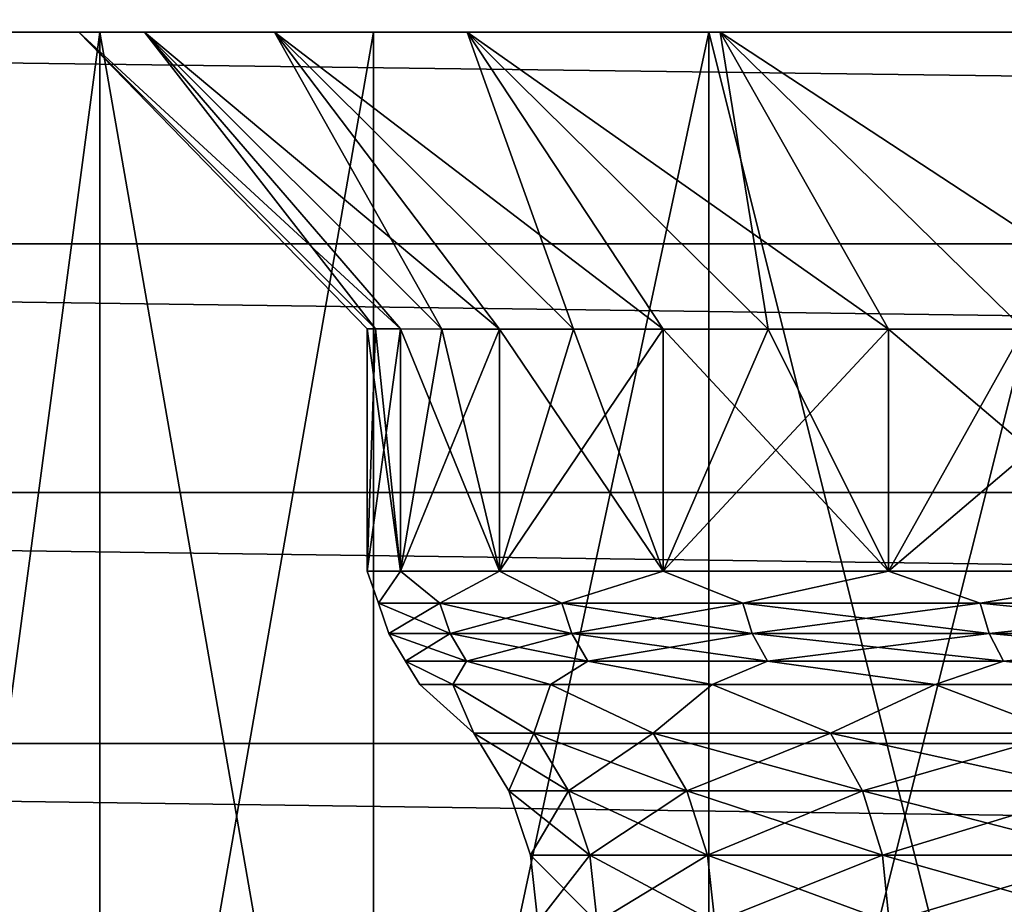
# Model space of a CAD drawing. Header units: metres. Extents: x -205 to 205, y -104 to 104.
# Tile 903 of 1056: x -16.52 to -13.2, y -37.2 to -34.22. Entities that reach past the tile are written whole.
import ezdxf

# ---------------------------------------------------------------- set-up
doc = ezdxf.new("R2010")
doc.units = ezdxf.units.M
doc.layers.add('solid_01_2-CONSUMER_EHM_BOX_SW0001', color=7, linetype='CONTINUOUS')

msp = doc.modelspace()

# ---------------------------------------------------------------- linework, layer by layer
at = {"layer": 'solid_01_2-CONSUMER_EHM_BOX_SW0001'}
for points in [[(-200.010849, -74.958488), (-200.010773, 75.041512), (-0.010778, 75.04142)], [(-0.010849, -74.95858), (-200.010849, -74.958488), (-0.010778, 75.04142)], [(-42.500065, -37.458561, 108.5), (42.499969, 37.541401, 108.5), (-42.500031, 37.541439, 108.5)], [(-42.500065, -37.458561, 108.5), (42.499935, -37.458599, 108.5), (42.499969, 37.541401, 108.5)], [(-18.500069, -39.958572, 6), (18.499931, -39.958588, 6), (-18.500063, -31.758572, 6)], [(18.499931, -39.958588, 6), (18.499937, -31.758589, 6), (-18.500063, -31.758572, 6)], [(30.996136, -34.972126, 63.099998), (-31.276386, -34.173985, 63.099998), (31.276257, -34.174019, 63.099998)], [(30.996136, -34.972126, 63.099998), (-30.996267, -34.972095, 63.099998), (-31.276386, -34.173985, 63.099998)], [(-16.252474, -34.258572, 17.489351), (-16.252493, -39.543423, 17.489388), (-16.956482, -39.543423, 19.423582)], [(-16.956425, -34.258572, 19.423418), (-16.252474, -34.258572, 17.489351), (-16.956482, -39.543423, 19.423582)], [(-16.956423, -34.258572, 29.576588), (-16.956482, -39.543423, 29.576418), (-16.252493, -39.543423, 31.510612)], [(-16.322399, -34.258572, 23.549326), (-16.252474, -34.258572, 17.489351), (-16.956425, -34.258572, 19.423418)], [(-16.25247, -34.258572, 31.510656), (-16.956425, -34.258572, 19.423418), (-16.956423, -34.258572, 29.576588)], [(-16.322399, -34.258572, 25.450674), (-16.956425, -34.258572, 19.423418), (-16.25247, -34.258572, 31.510656)], [(-16.322399, -34.258572, 25.450674), (-16.322399, -34.258572, 23.549326), (-16.956425, -34.258572, 19.423418)], [(-16.25247, -34.258572, 31.510656), (-16.956423, -34.258572, 29.576588), (-16.252493, -39.543423, 31.510612)], [(-16.322399, -34.258572, 23.549326), (-16.101665, -34.258572, 21.660835), (-16.252474, -34.258572, 17.489351)], [(-16.101665, -34.258572, 27.339165), (-16.322399, -34.258572, 25.450674), (-16.25247, -34.258572, 31.510656)], [(-15.238147, -35.258572, 22.649759), (-16.101665, -34.258572, 21.660835), (-16.322399, -34.258572, 23.549326)], [(-15.350065, -35.258572, 24.5), (-16.322399, -34.258572, 23.549326), (-16.322399, -34.258572, 25.450674)], [(-15.322061, -35.258572, 23.573189), (-15.238147, -35.258572, 22.649759), (-16.322399, -34.258572, 23.549326)], [(-15.350065, -35.258572, 24.5), (-15.322061, -35.258572, 23.573189), (-16.322399, -34.258572, 23.549326)], [(-15.322061, -35.258572, 25.426811), (-16.322399, -34.258572, 25.450674), (-16.101665, -34.258572, 27.339165)], [(-15.322061, -35.258572, 25.426811), (-15.350065, -35.258572, 24.5), (-16.322399, -34.258572, 25.450674)], [(-15.328789, -34.258572, 15.650127), (-15.328717, -39.543423, 15.65), (-16.252493, -39.543423, 17.489388)], [(-16.252474, -34.258572, 17.489351), (-15.328789, -34.258572, 15.650127), (-16.252493, -39.543423, 17.489388)], [(-16.25247, -34.258572, 31.510656), (-16.252493, -39.543423, 31.510612), (-15.328717, -39.543423, 33.349998)], [(-15.663182, -34.258572, 19.810741), (-15.328789, -34.258572, 15.650127), (-16.252474, -34.258572, 17.489351)], [(-16.101665, -34.258572, 21.660835), (-15.663182, -34.258572, 19.810741), (-16.252474, -34.258572, 17.489351)], [(-15.328783, -34.258572, 33.349884), (-16.25247, -34.258572, 31.510656), (-15.328717, -39.543423, 33.349998)], [(-16.101665, -34.258572, 27.339165), (-16.25247, -34.258572, 31.510656), (-15.328783, -34.258572, 33.349884)], [(-15.663182, -34.258572, 29.189259), (-16.101665, -34.258572, 27.339165), (-15.328783, -34.258572, 33.349884)], [(-14.904021, -35.258575, 20.8265), (-15.663182, -34.258572, 19.810741), (-16.101665, -34.258572, 21.660835)], [(-15.098631, -35.258575, 21.733082), (-14.904021, -35.258575, 20.8265), (-16.101665, -34.258572, 21.660835)], [(-15.238147, -35.258572, 22.649759), (-15.098631, -35.258575, 21.733082), (-16.101665, -34.258572, 21.660835)], [(-15.098631, -35.258575, 27.266918), (-16.101665, -34.258572, 27.339165), (-15.663182, -34.258572, 29.189259)], [(-15.238147, -35.258572, 26.350241), (-15.322061, -35.258572, 25.426811), (-16.101665, -34.258572, 27.339165)], [(-15.098631, -35.258575, 27.266918), (-15.238147, -35.258572, 26.350241), (-16.101665, -34.258572, 27.339165)], [(-15.663182, -34.258572, 19.810741), (-15.01288, -34.258575, 18.024063), (-15.328789, -34.258572, 15.650127)], [(-15.01288, -34.258575, 30.975937), (-15.663182, -34.258572, 29.189259), (-15.328783, -34.258572, 33.349884)], [(-14.352563, -35.258575, 19.056808), (-15.01288, -34.258575, 18.024063), (-15.663182, -34.258572, 19.810741)], [(-14.655029, -35.258575, 19.933323), (-14.352563, -35.258575, 19.056808), (-15.663182, -34.258572, 19.810741)], [(-14.904021, -35.258575, 20.8265), (-14.655029, -35.258575, 19.933323), (-15.663182, -34.258572, 19.810741)], [(-14.655029, -35.258575, 29.066677), (-15.663182, -34.258572, 29.189259), (-15.01288, -34.258575, 30.975937)], [(-14.904021, -35.258575, 28.1735), (-15.098631, -35.258575, 27.266918), (-15.663182, -34.258572, 29.189259)], [(-14.655029, -35.258575, 29.066677), (-14.904021, -35.258575, 28.1735), (-15.663182, -34.258572, 29.189259)], [(-15.328789, -34.258572, 15.650127), (-14.197775, -34.258575, 13.93047), (-15.328717, -39.543423, 15.65)], [(-15.01288, -34.258575, 18.024063), (-14.197775, -34.258575, 13.93047), (-15.328789, -34.258572, 15.650127)], [(-14.197763, -34.258575, 35.069546), (-15.328783, -34.258572, 33.349884), (-15.328717, -39.543423, 33.349998)], [(-15.01288, -34.258575, 30.975937), (-15.328783, -34.258572, 33.349884), (-14.197763, -34.258575, 35.069546)], [(-14.197775, -34.258575, 13.93047), (-14.197648, -39.543423, 13.930293), (-15.328717, -39.543423, 15.65)], [(-14.197763, -34.258575, 35.069546), (-15.328717, -39.543423, 33.349998), (-14.197648, -39.543423, 35.069706)], [(-15.01288, -34.258575, 18.024063), (-14.159554, -34.258575, 16.324961), (-14.197775, -34.258575, 13.93047)], [(-14.159554, -34.258575, 32.675037), (-15.01288, -34.258575, 30.975937), (-14.197763, -34.258575, 35.069546)], [(-13.591812, -35.258575, 17.366493), (-14.159554, -34.258575, 16.324961), (-15.01288, -34.258575, 18.024063)], [(-13.997725, -35.258575, 18.200157), (-13.591812, -35.258575, 17.366493), (-15.01288, -34.258575, 18.024063)], [(-14.352563, -35.258575, 19.056808), (-13.997725, -35.258575, 18.200157), (-15.01288, -34.258575, 18.024063)], [(-13.997725, -35.258575, 30.799843), (-15.01288, -34.258575, 30.975937), (-14.159554, -34.258575, 32.675037)], [(-14.352563, -35.258575, 29.943192), (-14.655029, -35.258575, 29.066677), (-15.01288, -34.258575, 30.975937)], [(-13.997725, -35.258575, 30.799843), (-14.352563, -35.258575, 29.943192), (-15.01288, -34.258575, 30.975937)], [(-14.197775, -34.258575, 13.93047), (-12.874599, -34.258575, 12.353545), (-14.197648, -39.543423, 13.930293)], [(-13.114745, -34.258575, 14.736416), (-12.874599, -34.258575, 12.353545), (-14.197775, -34.258575, 13.93047)], [(-14.159554, -34.258575, 16.324961), (-13.114745, -34.258575, 14.736416), (-14.197775, -34.258575, 13.93047)], [(-14.197763, -34.258575, 35.069546), (-14.197648, -39.543423, 35.069706), (-12.874581, -39.543423, 36.646477)], [(-12.87458, -34.258575, 36.646477), (-14.197763, -34.258575, 35.069546), (-12.874581, -39.543423, 36.646477)], [(-14.159554, -34.258575, 32.675037), (-14.197763, -34.258575, 35.069546), (-12.87458, -34.258575, 36.646477)], [(-12.874599, -34.258575, 12.353545), (-12.874581, -39.543423, 12.353523), (-14.197648, -39.543423, 13.930293)], [(-13.114745, -34.258575, 34.263584), (-14.159554, -34.258575, 32.675037), (-12.87458, -34.258575, 36.646477)], [(-12.632863, -35.258575, 15.780198), (-13.114745, -34.258575, 14.736416), (-14.159554, -34.258575, 16.324961)], [(-13.136304, -35.258575, 16.558857), (-12.632863, -35.258575, 15.780198), (-14.159554, -34.258575, 16.324961)], [(-13.591812, -35.258575, 17.366493), (-13.136304, -35.258575, 16.558857), (-14.159554, -34.258575, 16.324961)], [(-13.136304, -35.258575, 32.441143), (-14.159554, -34.258575, 32.675037), (-13.114745, -34.258575, 34.263584)], [(-13.591812, -35.258575, 31.633507), (-13.997725, -35.258575, 30.799843), (-14.159554, -34.258575, 32.675037)], [(-13.136304, -35.258575, 32.441143), (-13.591812, -35.258575, 31.633507), (-14.159554, -34.258575, 32.675037)], [(30.835482, -35.809227, 63.099998), (-30.996267, -34.972095, 63.099998), (30.996136, -34.972126, 63.099998)], [(30.835482, -35.809227, 63.099998), (-30.835613, -35.809196, 63.099998), (-30.996267, -34.972095, 63.099998)], [(-15.350066, -36.074303, 24.5), (-15.350065, -35.258572, 24.5), (-15.322061, -35.258572, 25.426811)], [(-15.350066, -36.074303, 24.5), (-15.238147, -36.074303, 22.649761), (-15.350065, -35.258572, 24.5)], [(-15.350066, -36.074303, 24.5), (-15.322061, -35.258572, 25.426811), (-15.238147, -35.258572, 26.350241)], [(-15.238147, -36.074303, 26.350239), (-15.350066, -36.074303, 24.5), (-15.238147, -35.258572, 26.350241)], [(-15.238147, -36.074303, 22.649761), (-15.322061, -35.258572, 23.573189), (-15.350065, -35.258572, 24.5)], [(-15.238147, -36.074303, 22.649761), (-15.238147, -35.258572, 22.649759), (-15.322061, -35.258572, 23.573189)], [(-14.904023, -36.074303, 20.826504), (-15.098631, -35.258575, 21.733082), (-15.238147, -35.258572, 22.649759)], [(-15.238147, -36.074303, 22.649761), (-14.904023, -36.074303, 20.826504), (-15.238147, -35.258572, 22.649759)], [(-15.238147, -36.074303, 26.350239), (-15.238147, -35.258572, 26.350241), (-15.098631, -35.258575, 27.266918)], [(-15.238147, -36.074303, 26.350239), (-15.098631, -35.258575, 27.266918), (-14.904021, -35.258575, 28.1735)], [(-14.904023, -36.074303, 28.173496), (-15.238147, -36.074303, 26.350239), (-14.904021, -35.258575, 28.1735)], [(-14.904023, -36.074303, 20.826504), (-14.904021, -35.258575, 20.8265), (-15.098631, -35.258575, 21.733082)], [(-14.904023, -36.074303, 20.826504), (-14.352565, -36.074303, 19.056814), (-14.904021, -35.258575, 20.8265)], [(-14.904023, -36.074303, 28.173496), (-14.904021, -35.258575, 28.1735), (-14.655029, -35.258575, 29.066677)], [(-14.904023, -36.074303, 28.173496), (-14.655029, -35.258575, 29.066677), (-14.352563, -35.258575, 29.943192)], [(-14.352565, -36.074303, 29.943186), (-14.904023, -36.074303, 28.173496), (-14.352563, -35.258575, 29.943192)], [(-14.352565, -36.074303, 19.056814), (-14.655029, -35.258575, 19.933323), (-14.904021, -35.258575, 20.8265)], [(-14.352565, -36.074303, 19.056814), (-14.352563, -35.258575, 19.056808), (-14.655029, -35.258575, 19.933323)], [(-14.352565, -36.074303, 19.056814), (-13.591816, -36.074303, 17.366499), (-14.352563, -35.258575, 19.056808)], [(-14.352565, -36.074303, 29.943186), (-14.352563, -35.258575, 29.943192), (-13.997725, -35.258575, 30.799843)], [(-14.352565, -36.074303, 29.943186), (-13.997725, -35.258575, 30.799843), (-13.591812, -35.258575, 31.633507)], [(-13.591816, -36.074303, 31.633501), (-14.352565, -36.074303, 29.943186), (-13.591812, -35.258575, 31.633507)], [(-13.591816, -36.074303, 17.366499), (-13.997725, -35.258575, 18.200157), (-14.352563, -35.258575, 19.056808)], [(-13.591816, -36.074303, 17.366499), (-13.591812, -35.258575, 17.366493), (-13.997725, -35.258575, 18.200157)], [(-13.591816, -36.074303, 17.366499), (-12.632868, -36.074303, 15.780206), (-13.591812, -35.258575, 17.366493)], [(-13.591816, -36.074303, 31.633501), (-13.591812, -35.258575, 31.633507), (-13.136304, -35.258575, 32.441143)], [(-13.591816, -36.074303, 31.633501), (-13.136304, -35.258575, 32.441143), (-12.632863, -35.258575, 33.219803)], [(-12.632868, -36.074303, 33.219795), (-13.591816, -36.074303, 31.633501), (-12.632863, -35.258575, 33.219803)], [(-12.632868, -36.074303, 15.780206), (-13.136304, -35.258575, 16.558857), (-13.591812, -35.258575, 17.366493)], [(30.802534, -36.655472, 63.099998), (-30.835613, -35.809196, 63.099998), (30.835482, -35.809227, 63.099998)], [(30.802534, -36.655472, 63.099998), (-30.802666, -36.655441, 63.099998), (-30.835613, -35.809196, 63.099998)], [(-15.312347, -36.182144, 23.608162), (-15.238147, -36.074303, 22.649761), (-15.350066, -36.074303, 24.5)], [(-15.312347, -36.182144, 25.391838), (-15.350066, -36.074303, 24.5), (-15.238147, -36.074303, 26.350239)], [(-15.312347, -36.182144, 23.608162), (-15.350066, -36.074303, 24.5), (-15.312347, -36.182144, 25.391838)], [(-15.105275, -36.182144, 21.836544), (-15.238147, -36.074303, 22.649761), (-15.312347, -36.182144, 23.608162)], [(-15.312347, -36.182144, 25.391838), (-15.238147, -36.074303, 26.350239), (-15.105275, -36.182144, 27.163456)], [(-15.105275, -36.182144, 21.836544), (-14.904023, -36.074303, 20.826504), (-15.238147, -36.074303, 22.649761)], [(-15.105275, -36.182144, 27.163456), (-15.238147, -36.074303, 26.350239), (-14.904023, -36.074303, 28.173496)], [(-14.693932, -36.182144, 20.100946), (-14.904023, -36.074303, 20.826504), (-15.105275, -36.182144, 21.836544)], [(-15.105275, -36.182144, 27.163456), (-14.904023, -36.074303, 28.173496), (-14.693932, -36.182144, 28.899054)], [(-14.693932, -36.182144, 20.100946), (-14.352565, -36.074303, 19.056814), (-14.904023, -36.074303, 20.826504)], [(-14.693932, -36.182144, 28.899054), (-14.904023, -36.074303, 28.173496), (-14.352565, -36.074303, 29.943186)], [(-14.083878, -36.182144, 18.424837), (-14.352565, -36.074303, 19.056814), (-14.693932, -36.182144, 20.100946)], [(-14.693932, -36.182144, 28.899054), (-14.352565, -36.074303, 29.943186), (-14.083878, -36.182144, 30.575163)], [(-14.083878, -36.182144, 18.424837), (-13.591816, -36.074303, 17.366499), (-14.352565, -36.074303, 19.056814)], [(-14.083878, -36.182144, 30.575163), (-14.352565, -36.074303, 29.943186), (-13.591816, -36.074303, 31.633501)], [(-13.283364, -36.182144, 16.830885), (-13.591816, -36.074303, 17.366499), (-14.083878, -36.182144, 18.424837)], [(-14.083878, -36.182144, 30.575163), (-13.591816, -36.074303, 31.633501), (-13.283364, -36.182144, 32.169117)], [(-13.283364, -36.182144, 16.830885), (-12.632868, -36.074303, 15.780206), (-13.591816, -36.074303, 17.366499)], [(-13.283364, -36.182144, 32.169117), (-13.591816, -36.074303, 31.633501), (-12.632868, -36.074303, 33.219795)], [(-12.303217, -36.182144, 15.340643), (-12.632868, -36.074303, 15.780206), (-13.283364, -36.182144, 16.830885)], [(-13.283364, -36.182144, 32.169117), (-12.632868, -36.074303, 33.219795), (-12.303217, -36.182144, 33.659355)], [(-15.312347, -36.182144, 25.391838), (-15.277611, -36.285007, 25.389816), (-15.277611, -36.285007, 23.610184)], [(-15.312347, -36.182144, 25.391838), (-15.105275, -36.182144, 27.163456), (-15.277611, -36.285007, 25.389816)], [(-15.312347, -36.182144, 23.608162), (-15.277611, -36.285007, 23.610184), (-15.071008, -36.285007, 21.842587)], [(-15.312347, -36.182144, 23.608162), (-15.312347, -36.182144, 25.391838), (-15.277611, -36.285007, 23.610184)], [(-15.105275, -36.182144, 21.836544), (-15.312347, -36.182144, 23.608162), (-15.071008, -36.285007, 21.842587)], [(-15.105275, -36.182144, 27.163456), (-15.071008, -36.285007, 27.157413), (-15.277611, -36.285007, 25.389816)], [(-15.105275, -36.182144, 27.163456), (-14.693932, -36.182144, 28.899054), (-15.071008, -36.285007, 27.157413)], [(-15.105275, -36.182144, 21.836544), (-15.071008, -36.285007, 21.842587), (-14.660597, -36.285007, 20.110926)], [(-14.693932, -36.182144, 20.100946), (-15.105275, -36.182144, 21.836544), (-14.660597, -36.285007, 20.110926)], [(-14.693932, -36.182144, 28.899054), (-14.660597, -36.285007, 28.889074), (-15.071008, -36.285007, 27.157413)], [(-14.693932, -36.182144, 28.899054), (-14.083878, -36.182144, 30.575163), (-14.660597, -36.285007, 28.889074)], [(-14.693932, -36.182144, 20.100946), (-14.660597, -36.285007, 20.110926), (-14.051927, -36.285007, 18.43862)], [(-14.083878, -36.182144, 18.424837), (-14.693932, -36.182144, 20.100946), (-14.051927, -36.285007, 18.43862)], [(-14.083878, -36.182144, 30.575163), (-14.051927, -36.285007, 30.56138), (-14.660597, -36.285007, 28.889074)], [(-14.083878, -36.182144, 30.575163), (-13.283364, -36.182144, 32.169117), (-14.051927, -36.285007, 30.56138)], [(-14.083878, -36.182144, 18.424837), (-14.051927, -36.285007, 18.43862), (-13.25323, -36.285007, 16.848282)], [(-13.283364, -36.182144, 16.830885), (-14.083878, -36.182144, 18.424837), (-13.25323, -36.285007, 16.848282)], [(-13.283364, -36.182144, 32.169117), (-13.25323, -36.285007, 32.151718), (-14.051927, -36.285007, 30.56138)], [(-13.283364, -36.182144, 32.169117), (-12.303217, -36.182144, 33.659355), (-13.25323, -36.285007, 32.151718)], [(-13.283364, -36.182144, 16.830885), (-13.25323, -36.285007, 16.848282), (-12.275307, -36.285007, 15.361423)], [(-12.303217, -36.182144, 15.340643), (-13.283364, -36.182144, 16.830885), (-12.275307, -36.285007, 15.361423)], [(-12.303217, -36.182144, 33.659355), (-12.275307, -36.285007, 33.638577), (-13.25323, -36.285007, 32.151718)], [(-15.277611, -36.285007, 25.389816), (-15.221522, -36.37793, 25.386549), (-15.221522, -36.37793, 23.613451)], [(-15.277611, -36.285007, 25.389816), (-15.071008, -36.285007, 27.157413), (-15.221522, -36.37793, 25.386549)], [(-15.277611, -36.285007, 23.610184), (-15.221522, -36.37793, 23.613451), (-15.015678, -36.37793, 21.852343)], [(-15.277611, -36.285007, 23.610184), (-15.277611, -36.285007, 25.389816), (-15.221522, -36.37793, 23.613451)], [(-15.071008, -36.285007, 21.842587), (-15.277611, -36.285007, 23.610184), (-15.015678, -36.37793, 21.852343)], [(-15.071008, -36.285007, 27.157413), (-15.015678, -36.37793, 27.147657), (-15.221522, -36.37793, 25.386549)], [(-15.071008, -36.285007, 27.157413), (-14.660597, -36.285007, 28.889074), (-15.015678, -36.37793, 27.147657)], [(-15.071008, -36.285007, 21.842587), (-15.015678, -36.37793, 21.852343), (-14.606773, -36.37793, 20.127039)], [(-14.660597, -36.285007, 20.110926), (-15.071008, -36.285007, 21.842587), (-14.606773, -36.37793, 20.127039)], [(-14.660597, -36.285007, 28.889074), (-14.606773, -36.37793, 28.872961), (-15.015678, -36.37793, 27.147657)], [(-14.660597, -36.285007, 28.889074), (-14.051927, -36.285007, 30.56138), (-14.606773, -36.37793, 28.872961)], [(-14.660597, -36.285007, 20.110926), (-14.606773, -36.37793, 20.127039), (-14.000339, -36.377934, 18.460873)], [(-14.051927, -36.285007, 18.43862), (-14.660597, -36.285007, 20.110926), (-14.000339, -36.377934, 18.460873)], [(-14.051927, -36.285007, 30.56138), (-14.000339, -36.377934, 30.539127), (-14.606773, -36.37793, 28.872961)], [(-14.051927, -36.285007, 30.56138), (-13.25323, -36.285007, 32.151718), (-14.000339, -36.377934, 30.539127)], [(-14.051927, -36.285007, 18.43862), (-14.000339, -36.377934, 18.460873), (-13.204574, -36.377934, 16.876373)], [(-13.25323, -36.285007, 16.848282), (-14.051927, -36.285007, 18.43862), (-13.204574, -36.377934, 16.876373)], [(-13.25323, -36.285007, 32.151718), (-13.204574, -36.377934, 32.123627), (-14.000339, -36.377934, 30.539127)], [(-13.25323, -36.285007, 32.151718), (-12.275307, -36.285007, 33.638577), (-13.204574, -36.377934, 32.123627)], [(-13.25323, -36.285007, 16.848282), (-13.204574, -36.377934, 16.876373), (-12.230241, -36.377934, 15.394973)], [(-12.275307, -36.285007, 15.361423), (-13.25323, -36.285007, 16.848282), (-12.230241, -36.377934, 15.394973)], [(-12.275307, -36.285007, 33.638577), (-12.230241, -36.377934, 33.605026), (-13.204574, -36.377934, 32.123627)], [(-15.062021, -36.456326, 26.328852), (-15.221522, -36.37793, 25.386549), (-15.015678, -36.37793, 27.147657)], [(-15.172647, -36.456326, 24.5), (-15.221522, -36.37793, 23.613451), (-15.221522, -36.37793, 25.386549)], [(-15.062021, -36.456326, 26.328852), (-15.172647, -36.456326, 24.5), (-15.221522, -36.37793, 25.386549)], [(-15.062021, -36.456326, 22.671148), (-15.015678, -36.37793, 21.852343), (-15.221522, -36.37793, 23.613451)], [(-15.172647, -36.456326, 24.5), (-15.062021, -36.456326, 22.671148), (-15.221522, -36.37793, 23.613451)], [(-14.731759, -36.456326, 28.131037), (-15.062021, -36.456326, 26.328852), (-15.015678, -36.37793, 27.147657)], [(-15.062021, -36.456326, 22.671148), (-14.731759, -36.456326, 20.868963), (-15.015678, -36.37793, 21.852343)], [(-14.731759, -36.456326, 28.131037), (-15.015678, -36.37793, 27.147657), (-14.606773, -36.37793, 28.872961)], [(-14.731759, -36.456326, 20.868963), (-14.606773, -36.37793, 20.127039), (-15.015678, -36.37793, 21.852343)], [(-14.186675, -36.456326, 29.880272), (-14.731759, -36.456326, 28.131037), (-14.606773, -36.37793, 28.872961)], [(-14.731759, -36.456326, 20.868963), (-14.186675, -36.456326, 19.119728), (-14.606773, -36.37793, 20.127039)], [(-14.186675, -36.456326, 29.880272), (-14.606773, -36.37793, 28.872961), (-14.000339, -36.377934, 30.539127)], [(-14.186675, -36.456326, 19.119728), (-14.000339, -36.377934, 18.460873), (-14.606773, -36.37793, 20.127039)], [(-13.434719, -36.456326, 31.55105), (-14.186675, -36.456326, 29.880272), (-14.000339, -36.377934, 30.539127)], [(-14.186675, -36.456326, 19.119728), (-13.434719, -36.456326, 17.44895), (-14.000339, -36.377934, 18.460873)], [(-13.434719, -36.456326, 31.55105), (-14.000339, -36.377934, 30.539127), (-13.204574, -36.377934, 32.123627)], [(-13.434719, -36.456326, 17.44895), (-13.204574, -36.377934, 16.876373), (-14.000339, -36.377934, 18.460873)], [(-12.486856, -36.456326, 33.119007), (-13.434719, -36.456326, 31.55105), (-13.204574, -36.377934, 32.123627)], [(-13.434719, -36.456326, 17.44895), (-12.486856, -36.456326, 15.880992), (-13.204574, -36.377934, 16.876373)], [(-12.486856, -36.456326, 33.119007), (-13.204574, -36.377934, 32.123627), (-12.230241, -36.377934, 33.605026)], [(-12.486856, -36.456326, 15.880992), (-12.230241, -36.377934, 15.394973), (-13.204574, -36.377934, 16.876373)], [(-14.990987, -36.620228, 23.626879), (-15.062021, -36.456326, 22.671148), (-15.172647, -36.456326, 24.5)], [(-14.990987, -36.620228, 25.373121), (-15.172647, -36.456326, 24.5), (-15.062021, -36.456326, 26.328852)], [(-14.990987, -36.620228, 23.626879), (-15.172647, -36.456326, 24.5), (-14.990987, -36.620228, 25.373121)], [(-14.78826, -36.620228, 21.892443), (-14.731759, -36.456326, 20.868963), (-15.062021, -36.456326, 22.671148)], [(-14.78826, -36.620228, 21.892443), (-15.062021, -36.456326, 22.671148), (-14.990987, -36.620228, 23.626879)], [(-14.78826, -36.620228, 27.107557), (-15.062021, -36.456326, 26.328852), (-14.731759, -36.456326, 28.131037)], [(-14.990987, -36.620228, 25.373121), (-15.062021, -36.456326, 26.328852), (-14.78826, -36.620228, 27.107557)], [(-14.385549, -36.620228, 20.19327), (-14.731759, -36.456326, 20.868963), (-14.78826, -36.620228, 21.892443)], [(-14.78826, -36.620228, 27.107557), (-14.731759, -36.456326, 28.131037), (-14.385549, -36.620228, 28.80673)], [(-14.385549, -36.620228, 20.19327), (-14.186675, -36.456326, 19.119728), (-14.731759, -36.456326, 20.868963)], [(-14.385549, -36.620228, 28.80673), (-14.731759, -36.456326, 28.131037), (-14.186675, -36.456326, 29.880272)], [(-13.788299, -36.620228, 18.552338), (-14.186675, -36.456326, 19.119728), (-14.385549, -36.620228, 20.19327)], [(-14.385549, -36.620228, 28.80673), (-14.186675, -36.456326, 29.880272), (-13.788299, -36.620228, 30.447662)], [(-13.788299, -36.620228, 18.552338), (-13.434719, -36.456326, 17.44895), (-14.186675, -36.456326, 19.119728)], [(-13.788299, -36.620228, 30.447662), (-14.186675, -36.456326, 29.880272), (-13.434719, -36.456326, 31.55105)], [(-13.004585, -36.620228, 16.991837), (-13.434719, -36.456326, 17.44895), (-13.788299, -36.620228, 18.552338)], [(-13.788299, -36.620228, 30.447662), (-13.434719, -36.456326, 31.55105), (-13.004585, -36.620228, 32.008163)], [(-13.004585, -36.620228, 16.991837), (-12.486856, -36.456326, 15.880992), (-13.434719, -36.456326, 17.44895)], [(-13.004585, -36.620228, 32.008163), (-13.434719, -36.456326, 31.55105), (-12.486856, -36.456326, 33.119007)], [(-14.990987, -36.620228, 25.373121), (-14.873032, -36.815266, 25.366251), (-14.873032, -36.815266, 23.633749)], [(-14.990987, -36.620228, 25.373121), (-14.78826, -36.620228, 27.107557), (-14.873032, -36.815266, 25.366251)], [(-14.990987, -36.620228, 23.626879), (-14.873032, -36.815266, 23.633749), (-14.671901, -36.815266, 21.91296)], [(-14.990987, -36.620228, 23.626879), (-14.990987, -36.620228, 25.373121), (-14.873032, -36.815266, 23.633749)], [(-14.78826, -36.620228, 21.892443), (-14.990987, -36.620228, 23.626879), (-14.671901, -36.815266, 21.91296)], [(-14.78826, -36.620228, 27.107557), (-14.671901, -36.815266, 27.08704), (-14.873032, -36.815266, 25.366251)], [(-14.78826, -36.620228, 27.107557), (-14.385549, -36.620228, 28.80673), (-14.671901, -36.815266, 27.08704)], [(-14.78826, -36.620228, 21.892443), (-14.671901, -36.815266, 21.91296), (-14.272358, -36.815266, 20.227156)], [(-14.385549, -36.620228, 20.19327), (-14.78826, -36.620228, 21.892443), (-14.272358, -36.815266, 20.227156)], [(-14.385549, -36.620228, 28.80673), (-14.272358, -36.815266, 28.772844), (-14.671901, -36.815266, 27.08704)], [(-14.385549, -36.620228, 28.80673), (-13.788299, -36.620228, 30.447662), (-14.272358, -36.815266, 28.772844)], [(-14.385549, -36.620228, 20.19327), (-14.272358, -36.815266, 20.227156), (-13.679807, -36.815266, 18.599136)], [(-13.788299, -36.620228, 18.552338), (-14.385549, -36.620228, 20.19327), (-13.679807, -36.815266, 18.599136)], [(-13.788299, -36.620228, 30.447662), (-13.679807, -36.815266, 30.400864), (-14.272358, -36.815266, 28.772844)], [(-13.788299, -36.620228, 30.447662), (-13.004585, -36.620228, 32.008163), (-13.679807, -36.815266, 30.400864)], [(-13.788299, -36.620228, 18.552338), (-13.679807, -36.815266, 18.599136), (-12.902261, -36.815266, 17.050915)], [(-13.004585, -36.620228, 16.991837), (-13.788299, -36.620228, 18.552338), (-12.902261, -36.815266, 17.050915)], [(-13.004585, -36.620228, 32.008163), (-12.902261, -36.815266, 31.949085), (-13.679807, -36.815266, 30.400864)], [(30.89452, -37.501553, 63.099998), (-30.894653, -37.501522, 63.099998), (-30.802666, -36.655441, 63.099998)], [(30.89452, -37.501553, 63.099998), (-30.802666, -36.655441, 63.099998), (30.802534, -36.655472, 63.099998)], [(-14.873032, -36.815266, 25.366251), (-14.799895, -37.031216, 25.361992), (-14.799895, -37.031216, 23.638008)], [(-14.873032, -36.815266, 25.366251), (-14.671901, -36.815266, 27.08704), (-14.799895, -37.031216, 25.361992)], [(-14.873032, -36.815266, 23.633749), (-14.799895, -37.031216, 23.638008), (-14.599753, -37.031216, 21.925682)], [(-14.873032, -36.815266, 23.633749), (-14.873032, -36.815266, 25.366251), (-14.799895, -37.031216, 23.638008)], [(-14.671901, -36.815266, 21.91296), (-14.873032, -36.815266, 23.633749), (-14.599753, -37.031216, 21.925682)], [(-14.671901, -36.815266, 27.08704), (-14.599753, -37.031216, 27.074318), (-14.799895, -37.031216, 25.361992)], [(-14.671901, -36.815266, 27.08704), (-14.272358, -36.815266, 28.772844), (-14.599753, -37.031216, 27.074318)], [(-14.671901, -36.815266, 21.91296), (-14.599753, -37.031216, 21.925682), (-14.202175, -37.031216, 20.248167)], [(-14.272358, -36.815266, 20.227156), (-14.671901, -36.815266, 21.91296), (-14.202175, -37.031216, 20.248167)], [(-14.272358, -36.815266, 28.772844), (-14.202175, -37.031216, 28.751833), (-14.599753, -37.031216, 27.074318)], [(-14.272358, -36.815266, 28.772844), (-13.679807, -36.815266, 30.400864), (-14.202175, -37.031216, 28.751833)], [(-14.272358, -36.815266, 20.227156), (-14.202175, -37.031216, 20.248167), (-13.612538, -37.031216, 18.628153)], [(-13.679807, -36.815266, 18.599136), (-14.272358, -36.815266, 20.227156), (-13.612538, -37.031216, 18.628153)], [(-13.679807, -36.815266, 30.400864), (-13.612538, -37.031216, 30.371847), (-14.202175, -37.031216, 28.751833)], [(-13.679807, -36.815266, 30.400864), (-12.902261, -36.815266, 31.949085), (-13.612538, -37.031216, 30.371847)], [(-13.679807, -36.815266, 18.599136), (-13.612538, -37.031216, 18.628153), (-12.838816, -37.031216, 17.087545)], [(-12.902261, -36.815266, 17.050915), (-13.679807, -36.815266, 18.599136), (-12.838816, -37.031216, 17.087545)], [(-12.902261, -36.815266, 31.949085), (-12.838816, -37.031216, 31.912455), (-13.612538, -37.031216, 30.371847)], [(-14.799895, -37.031216, 25.361992), (-14.775027, -37.257889, 25.360544), (-14.775027, -37.257889, 23.639456)], [(-14.799895, -37.031216, 25.361992), (-14.599753, -37.031216, 27.074318), (-14.775027, -37.257889, 25.360544)], [(-14.799895, -37.031216, 23.638008), (-14.775027, -37.257889, 23.639456), (-14.575221, -37.257889, 21.930006)], [(-14.799895, -37.031216, 23.638008), (-14.799895, -37.031216, 25.361992), (-14.775027, -37.257889, 23.639456)], [(-14.599753, -37.031216, 21.925682), (-14.799895, -37.031216, 23.638008), (-14.575221, -37.257889, 21.930006)], [(-14.599753, -37.031216, 27.074318), (-14.575221, -37.257889, 27.069994), (-14.775027, -37.257889, 25.360544)], [(-14.599753, -37.031216, 27.074318), (-14.202175, -37.031216, 28.751833), (-14.575221, -37.257889, 27.069994)], [(-14.599753, -37.031216, 21.925682), (-14.575221, -37.257889, 21.930006), (-14.178311, -37.257889, 20.255312)], [(-14.202175, -37.031216, 20.248167), (-14.599753, -37.031216, 21.925682), (-14.178311, -37.257889, 20.255312)], [(-14.202175, -37.031216, 28.751833), (-14.178311, -37.257889, 28.744688), (-14.575221, -37.257889, 27.069994)], [(-14.202175, -37.031216, 28.751833), (-13.612538, -37.031216, 30.371847), (-14.178311, -37.257889, 28.744688)], [(-14.202175, -37.031216, 20.248167), (-14.178311, -37.257889, 20.255312), (-13.589665, -37.257889, 18.63802)], [(-13.612538, -37.031216, 18.628153), (-14.202175, -37.031216, 20.248167), (-13.589665, -37.257889, 18.63802)], [(-13.612538, -37.031216, 30.371847), (-13.589665, -37.257889, 30.36198), (-14.178311, -37.257889, 28.744688)], [(-13.612538, -37.031216, 30.371847), (-12.838816, -37.031216, 31.912455), (-13.589665, -37.257889, 30.36198)], [(-13.612538, -37.031216, 18.628153), (-13.589665, -37.257889, 18.63802), (-12.817243, -37.257889, 17.1)], [(-12.838816, -37.031216, 17.087545), (-13.612538, -37.031216, 18.628153), (-12.817243, -37.257889, 17.1)], [(-12.838816, -37.031216, 31.912455), (-12.817243, -37.257889, 31.9), (-13.589665, -37.257889, 30.36198)]]:
    msp.add_3dface(points, dxfattribs=at)

doc.saveas('drawing.dxf')
